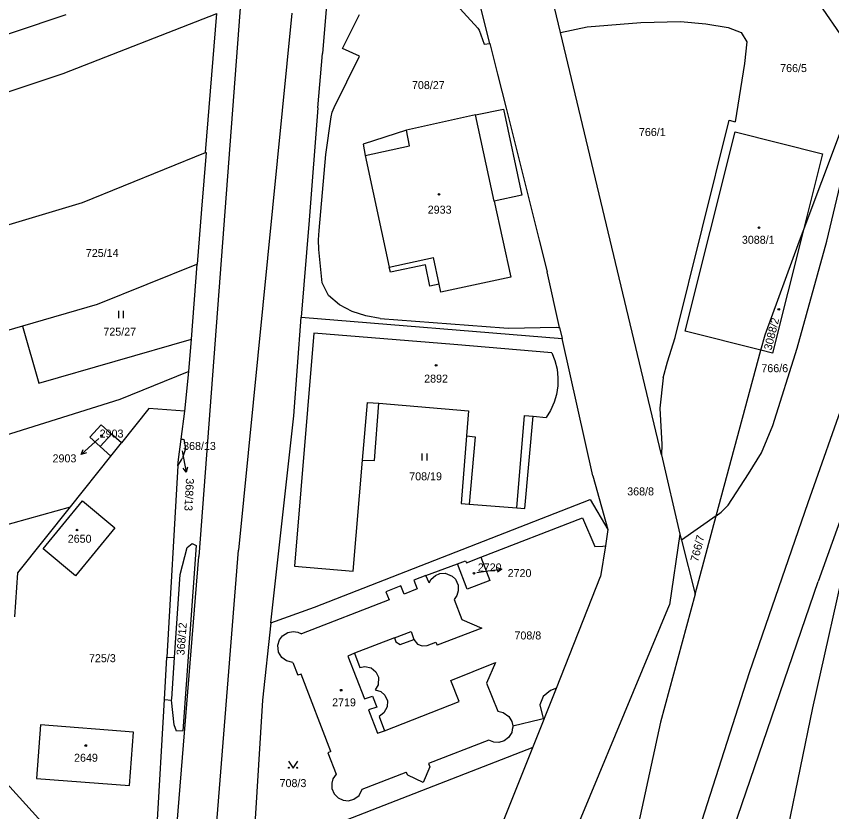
# Model space of a CAD drawing. Extents: x -735249 to -729401, y -1124843 to -1121828.
# Drawn here: x -733979.4 to -733806.2, y -1124088.8 to -1123919.8 of the extents above; entities that cross this region are included whole.
import ezdxf

# ---------------------------------------------------------------- set-up
doc = ezdxf.new("R2010")
doc.units = 0
for name, color, linetype in [('Vrstva 1', 7, 'Continuous'), ('Vrstva 10', 7, 'Continuous'), ('Vrstva 16', 7, 'Continuous'), ('Vrstva 18', 7, 'Continuous'), ('Vrstva 19', 7, 'Continuous'), ('Vrstva 25', 7, 'Continuous'), ('Vrstva 4', 7, 'Continuous')]:
    doc.layers.add(name, color=color, linetype=linetype)

msp = doc.modelspace()

# ---------------------------------------------------------------- linework, layer by layer
at = {"layer": 'Vrstva 1'}
for points in [[(-733912.75, -1123908.83), (-733914.3, -1123927.73)], [(-733863.76, -1123923.24), (-733865.87, -1123914.35)], [(-733887.42, -1123915.6), (-733881.32, -1123922.33)], [(-733809.47, -1123916.16), (-733803.03, -1123925.63)], [(-733878.79, -1123925.59), (-733880.97, -1123916.9)], [(-734013.77, -1123934.53), (-733968.75, -1123919.4)], [(-733969.42, -1123932), (-733936.73, -1123919.19)], [(-733939.2, -1123948.79), (-733936.73, -1123919.19)], [(-733910.1, -1123926.64), (-733906.49, -1123919.42)], [(-733858.11, -1123922.07), (-733846.71, -1123921.11)], [(-733846.71, -1123921.11), (-733838.28, -1123920.91)], [(-733838.28, -1123920.91), (-733832.9, -1123921.43)], [(-733832.9, -1123921.43), (-733828.15, -1123922.22)], [(-733881.32, -1123922.33), (-733881.06, -1123922.78)], [(-733881.06, -1123922.78), (-733879.95, -1123925.77)], [(-733863.76, -1123923.24), (-733858.11, -1123922.07)], [(-733842.34, -1124012.99), (-733863.76, -1123923.24)], [(-733828.15, -1123922.22), (-733825.39, -1123923.29)], [(-733825.39, -1123923.29), (-733824.2, -1123925.27)], [(-733824.2, -1123925.27), (-733824.66, -1123929.84)], [(-733906.44, -1123928.32), (-733910.1, -1123926.64)], [(-733879.95, -1123925.77), (-733878.79, -1123925.59)], [(-733878.79, -1123925.59), (-733877.14, -1123932.12)], [(-733915.3, -1123939.28), (-733914.3, -1123927.73)], [(-733911.85, -1123939.21), (-733906.44, -1123928.32)], [(-733824.66, -1123929.84), (-733826.66, -1123942.24)], [(-734013.98, -1123946.83), (-733969.42, -1123932)], [(-733877.14, -1123932.12), (-733875.32, -1123939.36)], [(-733812.24, -1123965.5), (-733800.53, -1123934.4)], [(-733915.3, -1123939.28), (-733917.18, -1123963.12)], [(-733912.49, -1123941.15), (-733912.23, -1123940.16)], [(-733912.23, -1123940.16), (-733911.85, -1123939.21)], [(-733881.81, -1123940.76), (-733896.5, -1123943.98)], [(-733881.81, -1123940.76), (-733875.88, -1123939.57)], [(-733875.88, -1123939.57), (-733871.94, -1123957.8)], [(-733875.32, -1123939.36), (-733868.28, -1123967.36)], [(-733913.62, -1123949.16), (-733912.49, -1123941.15)], [(-733839.43, -1123988.06), (-733827.91, -1123941.9)], [(-733827.91, -1123941.9), (-733826.66, -1123942.24)], [(-733896.5, -1123943.98), (-733905.71, -1123946.97)], [(-733837.27, -1123986.73), (-733826.69, -1123944.4)], [(-733826.69, -1123944.4), (-733808.13, -1123949.07)], [(-733905.71, -1123946.97), (-733905.26, -1123949.4)], [(-733965.3, -1123959.35), (-733939.2, -1123948.79)], [(-733939.05, -1123948.73), (-733940, -1123960.8)], [(-733939.2, -1123948.79), (-733939.05, -1123948.73)], [(-733915.05, -1123965.33), (-733913.62, -1123949.16)], [(-733905.26, -1123949.4), (-733900.13, -1123973.15)], [(-733808.13, -1123949.07), (-733812.24, -1123965.5)], [(-733807.16, -1123967.57), (-733802.91, -1123949.77)], [(-733871.94, -1123957.8), (-733877.86, -1123959.08)], [(-733983.04, -1123964.71), (-733965.3, -1123959.35)], [(-733877.86, -1123959.08), (-733874.34, -1123975.22)], [(-733940, -1123960.8), (-733940.92, -1123972.5)], [(-733917.18, -1123963.12), (-733918.87, -1123983.78)], [(-733915.17, -1123967.35), (-733915.05, -1123965.33)], [(-733812.24, -1123965.5), (-733818.72, -1123991.42)], [(-733813.01, -1123967.55), (-733812.24, -1123965.5)], [(-733915.11, -1123969.35), (-733915.17, -1123967.35)], [(-733868.28, -1123967.36), (-733866.58, -1123974.14)], [(-733820.31, -1123987.51), (-733813.01, -1123967.55)], [(-733813.46, -1123990.36), (-733807.16, -1123967.57)], [(-733914.36, -1123976.44), (-733915.11, -1123969.35)], [(-733941.09, -1123972.57), (-733962.16, -1123981.06)], [(-733942.17, -1123988.4), (-733940.92, -1123972.5)], [(-733940.92, -1123972.5), (-733941.09, -1123972.57)], [(-733899.84, -1123974.22), (-733900.13, -1123973.15)], [(-733892.45, -1123972.63), (-733899.84, -1123974.22)], [(-733891.53, -1123977.14), (-733892.45, -1123972.63)], [(-733874.34, -1123975.22), (-733889.15, -1123978.46)], [(-733863.97, -1123985.94), (-733866.58, -1123974.14)], [(-733913.05, -1123979.18), (-733914.36, -1123976.44)], [(-733889.52, -1123976.75), (-733891.53, -1123977.14)], [(-733889.15, -1123978.46), (-733889.52, -1123976.75)], [(-733910.7, -1123981.14), (-733913.05, -1123979.18)], [(-733962.16, -1123981.06), (-733978.07, -1123985.66)], [(-733907.99, -1123982.53), (-733910.7, -1123981.14)], [(-733920.43, -1124004.75), (-733918.87, -1123983.78)], [(-733918.87, -1123983.78), (-733863.44, -1123988.3)], [(-733905.11, -1123983.46), (-733907.99, -1123982.53)], [(-733902.1, -1123984.02), (-733905.11, -1123983.46)], [(-733902.1, -1123984.02), (-733875.82, -1123986.04)], [(-733978.07, -1123985.66), (-733984.91, -1123987.63)], [(-733978.07, -1123985.66), (-733974.57, -1123997.76)], [(-733874.77, -1123986.08), (-733864.7, -1123985.91)], [(-733864.7, -1123985.91), (-733864.16, -1123985.93)], [(-733864.16, -1123985.93), (-733863.97, -1123985.94)], [(-733916.16, -1123987.12), (-733920.26, -1124036.66)], [(-733886.44, -1123989.57), (-733916.16, -1123987.12)], [(-733875.82, -1123986.04), (-733874.77, -1123986.08)], [(-733863.97, -1123985.94), (-733863.44, -1123988.3)], [(-733821.22, -1123990.79), (-733837.27, -1123986.73)], [(-733821.22, -1123990.79), (-733820.31, -1123987.51)], [(-733974.57, -1123997.76), (-733942.17, -1123988.4)], [(-733942.71, -1123995.28), (-733942.17, -1123988.4)], [(-733856.9, -1124017.44), (-733863.44, -1123988.3)], [(-733841.05, -1123993.27), (-733839.43, -1123988.06)], [(-733790.51, -1123988.18), (-733809.03, -1124039.91)], [(-733865.57, -1123991.32), (-733886.44, -1123989.57)], [(-733830.69, -1124025.94), (-733821.22, -1123990.79)], [(-733818.72, -1123991.42), (-733821.22, -1123990.79)], [(-733818.64, -1124006.76), (-733813.46, -1123990.36)], [(-733865.57, -1123991.32), (-733864.94, -1123992.96)], [(-733864.94, -1123992.96), (-733864.5, -1123994.78)], [(-733841.92, -1123996.63), (-733841.05, -1123993.27)], [(-733957.3, -1124001.2), (-733943, -1123995.4)], [(-733943.57, -1124003.72), (-733942.71, -1123995.28)], [(-733943, -1123995.4), (-733942.71, -1123995.28)], [(-733864.5, -1123994.78), (-733864.31, -1123996.61)], [(-733864.31, -1123996.61), (-733864.35, -1123998.34)], [(-733841.92, -1123996.63), (-733842.63, -1124003.1)], [(-733864.35, -1123998.34), (-733864.63, -1124000.17)], [(-734004, -1124015.85), (-733957.3, -1124001.2)], [(-733864.63, -1124000.17), (-733865.11, -1124001.83)], [(-733951.18, -1124003.15), (-733957.02, -1124010.46)], [(-733943.57, -1124003.72), (-733951.18, -1124003.15)], [(-733903.28, -1124014.23), (-733902.34, -1124002.05)], [(-733902.34, -1124002.05), (-733883.27, -1124003.63)], [(-733865.11, -1124001.83), (-733865.9, -1124003.61)], [(-733842.63, -1124003.1), (-733842.2, -1124010.82)], [(-733944.36, -1124009.65), (-733943.57, -1124003.72)], [(-733925.29, -1124048.72), (-733920.43, -1124004.75)], [(-733883.27, -1124003.63), (-733883.71, -1124008.98)], [(-733871.34, -1124024.39), (-733869.59, -1124004.81)], [(-733869.59, -1124004.81), (-733866.77, -1124005.06)], [(-733865.9, -1124003.61), (-733866.77, -1124005.06)], [(-733961.36, -1124006.6), (-733963.74, -1124009.28)], [(-733959.13, -1124008.58), (-733961.36, -1124006.6)], [(-733821.09, -1124012.58), (-733818.64, -1124006.76)], [(-733963.74, -1124009.28), (-733961.51, -1124011.26)], [(-733957.02, -1124010.46), (-733959.13, -1124008.58)], [(-733944.93, -1124013.98), (-733944.36, -1124009.65)], [(-733944.36, -1124009.65), (-733943.99, -1124009.71)], [(-733943.99, -1124009.71), (-733943.77, -1124009.75)], [(-733943.77, -1124009.75), (-733943.45, -1124011.76)], [(-733883.71, -1124008.98), (-733884.89, -1124023.32)], [(-733961.51, -1124011.26), (-733959.25, -1124013.26)], [(-733959.25, -1124013.26), (-733957.02, -1124010.46)], [(-733943.45, -1124011.76), (-733944.07, -1124013.65)], [(-733842.2, -1124010.82), (-733842.34, -1124012.99)], [(-733967.87, -1124024.07), (-733959.25, -1124013.26)], [(-733944.3, -1124014.06), (-733944.07, -1124013.65)], [(-733842.34, -1124012.99), (-733838.38, -1124029.88)], [(-733823.8, -1124017.07), (-733821.09, -1124012.58)], [(-733945.01, -1124015.33), (-733947.36, -1124055.99)], [(-733945.01, -1124015.33), (-733944.93, -1124013.98)], [(-733945.01, -1124015.33), (-733944.3, -1124014.06)], [(-733907.78, -1124037.72), (-733905.79, -1124014.14)], [(-733905.79, -1124014.14), (-733903.28, -1124014.23)], [(-733828.14, -1124023.67), (-733823.8, -1124017.07)], [(-733856.9, -1124017.44), (-733853.67, -1124028.88)], [(-733973.62, -1124033.01), (-733965.33, -1124022.81)], [(-733965.33, -1124022.81), (-733958.4, -1124028.54)], [(-733916.04, -1124045.35), (-733857.47, -1124022.51)], [(-733884.89, -1124023.32), (-733883.13, -1124023.46)], [(-733883.13, -1124023.46), (-733873.05, -1124024.27)], [(-733857.47, -1124022.51), (-733853.67, -1124028.88)], [(-733829.65, -1124025.2), (-733828.14, -1124023.67)], [(-734004.42, -1124034.28), (-733967.87, -1124024.07)], [(-733979.03, -1124038.05), (-733967.87, -1124024.07)], [(-733873.05, -1124024.27), (-733871.34, -1124024.39)], [(-733830.69, -1124025.94), (-733829.65, -1124025.2)], [(-733880.7, -1124034.78), (-733859.09, -1124026.37)], [(-733859.09, -1124026.37), (-733856.47, -1124032.48)], [(-733830.69, -1124025.94), (-733838.06, -1124031.15)], [(-733835.14, -1124042.62), (-733830.69, -1124025.94)], [(-733958.4, -1124028.54), (-733966.79, -1124038.7)], [(-733853.67, -1124028.88), (-733854.23, -1124032.38)], [(-733838.38, -1124029.88), (-733840.62, -1124044.86)], [(-733838.38, -1124029.88), (-733838.06, -1124031.15)], [(-733944.53, -1124038.44), (-733943.07, -1124032.7)], [(-733941.13, -1124032.24), (-733943.98, -1124071.63)], [(-733943.07, -1124032.7), (-733942.01, -1124031.87)], [(-733942.01, -1124031.87), (-733941.13, -1124032.24)], [(-733856.47, -1124032.48), (-733854.79, -1124032.41)], [(-733854.23, -1124032.38), (-733855.26, -1124038.84)], [(-733854.79, -1124032.41), (-733854.23, -1124032.38)], [(-733838.06, -1124031.15), (-733835.14, -1124042.62)], [(-733802.48, -1124032.38), (-733810.2, -1124066.78)], [(-733966.79, -1124038.7), (-733973.62, -1124033.01)], [(-733892.33, -1124038.64), (-733885.64, -1124036.15)], [(-733885.64, -1124036.15), (-733883.91, -1124035.5)], [(-733883.56, -1124041.57), (-733885.64, -1124036.15)], [(-733883.91, -1124035.5), (-733883.74, -1124035.96)], [(-733883.74, -1124035.96), (-733880.7, -1124034.78)], [(-733880.7, -1124034.78), (-733878.79, -1124039.72)], [(-733920.26, -1124036.66), (-733907.78, -1124037.72)], [(-733979.68, -1124047.46), (-733979.03, -1124038.05)], [(-733945.72, -1124056.11), (-733944.53, -1124038.44)], [(-733892.33, -1124038.64), (-733894.92, -1124039.61)], [(-733894.92, -1124039.61), (-733894.18, -1124041.5)], [(-733891.68, -1124040.19), (-733892.33, -1124038.64)], [(-733891.68, -1124040.19), (-733891.22, -1124039.42)], [(-733891.22, -1124039.42), (-733890.34, -1124038.64)], [(-733890.34, -1124038.64), (-733889.4, -1124038.25)], [(-733889.4, -1124038.25), (-733888.25, -1124038.18)], [(-733888.25, -1124038.18), (-733886.75, -1124038.79)], [(-733886.75, -1124038.79), (-733886.05, -1124039.46)], [(-733886.05, -1124039.46), (-733885.49, -1124040.71)], [(-733864.61, -1124062.6), (-733855.26, -1124038.84)], [(-733897.68, -1124040.84), (-733900.85, -1124042.1)], [(-733896.98, -1124042.59), (-733897.68, -1124040.84)], [(-733885.49, -1124040.71), (-733885.47, -1124041.92)], [(-733878.79, -1124039.72), (-733883.56, -1124041.57)], [(-733827.03, -1124092.5), (-733809.03, -1124039.91)], [(-733900.85, -1124042.1), (-733900.17, -1124043.84)], [(-733894.18, -1124041.5), (-733896.98, -1124042.59)], [(-733885.79, -1124042.91), (-733886.38, -1124043.72)], [(-733885.47, -1124041.92), (-733885.79, -1124042.91)], [(-733835.14, -1124042.62), (-733842.5, -1124069.84)], [(-733900.17, -1124043.84), (-733918.74, -1124051.07)], [(-733886.38, -1124043.72), (-733884.73, -1124047.97)], [(-733925.29, -1124048.72), (-733916.04, -1124045.35)], [(-733867.03, -1124108.5), (-733840.62, -1124044.86)], [(-733884.73, -1124047.97), (-733880.47, -1124049.85)], [(-733925.29, -1124048.72), (-733927.05, -1124065.16)], [(-733880.47, -1124049.85), (-733889.95, -1124053.48)], [(-733923.48, -1124052.32), (-733922.82, -1124051.46)], [(-733922.82, -1124051.46), (-733921.68, -1124050.75)], [(-733921.68, -1124050.75), (-733920.56, -1124050.54)], [(-733920.56, -1124050.54), (-733919.57, -1124050.68)], [(-733919.57, -1124050.68), (-733918.74, -1124051.07)], [(-733923.82, -1124053.44), (-733923.48, -1124052.32)], [(-733923.65, -1124054.95), (-733923.82, -1124053.44)], [(-733899.05, -1124051.9), (-733907.54, -1124055.16)], [(-733899.05, -1124051.9), (-733898.71, -1124052.78)], [(-733898.71, -1124052.78), (-733897.85, -1124053.34)], [(-733897.85, -1124053.34), (-733894.88, -1124052.27)], [(-733894.88, -1124052.27), (-733894.13, -1124053.25)], [(-733894.13, -1124053.25), (-733893.16, -1124053.63)], [(-733892.11, -1124053.51), (-733890.23, -1124052.79)], [(-733890.23, -1124052.79), (-733889.95, -1124053.48)], [(-733922.97, -1124056.07), (-733923.65, -1124054.95)], [(-733907.54, -1124055.16), (-733906.39, -1124058.19)], [(-733893.16, -1124053.63), (-733892.11, -1124053.51)], [(-733947.88, -1124065.01), (-733947.36, -1124055.99)], [(-733947.25, -1124056), (-733947.36, -1124055.99)], [(-733947.25, -1124056), (-733945.72, -1124056.11)], [(-733921.97, -1124056.79), (-733922.97, -1124056.07)], [(-733920.63, -1124057.13), (-733921.97, -1124056.79)], [(-733920.63, -1124057.13), (-733919.55, -1124059.85)], [(-733906.39, -1124058.19), (-733905.3, -1124057.96)], [(-733905.3, -1124057.96), (-733904, -1124058.25)], [(-733904, -1124058.25), (-733902.97, -1124059.12)], [(-733887.08, -1124060.98), (-733877.54, -1124057.15)], [(-733877.54, -1124057.15), (-733879.47, -1124061.52)], [(-733918.88, -1124059.62), (-733919.55, -1124059.85)], [(-733912.52, -1124076.06), (-733918.88, -1124059.62)], [(-733902.97, -1124059.12), (-733902.45, -1124060.28)], [(-733902.45, -1124060.28), (-733902.51, -1124061.91)], [(-733902.51, -1124061.91), (-733903.13, -1124062.93)], [(-733885.3, -1124065.41), (-733887.08, -1124060.98)], [(-733879.47, -1124061.52), (-733877.05, -1124067.48)], [(-733903.13, -1124062.93), (-733901.93, -1124063.31)], [(-733901.93, -1124063.31), (-733901.06, -1124064.1)], [(-733869.61, -1124075.2), (-733864.61, -1124062.6)], [(-733865.89, -1124063.07), (-733867.46, -1124064.33)], [(-733864.61, -1124062.6), (-733865.89, -1124063.07)], [(-733949.49, -1124093.06), (-733947.88, -1124065.01)], [(-733947.88, -1124065.01), (-733946.37, -1124065.13)], [(-733945.85, -1124070.36), (-733946.37, -1124065.13)], [(-733927.05, -1124065.16), (-733929.13, -1124098.33)], [(-733901.18, -1124071.67), (-733885.3, -1124065.41)], [(-733901.06, -1124064.1), (-733900.51, -1124065.27)], [(-733900.51, -1124065.27), (-733900.57, -1124066.54)], [(-733867.46, -1124064.33), (-733868.16, -1124066.11)], [(-733900.57, -1124066.54), (-733901.27, -1124067.83)], [(-733868.16, -1124066.11), (-733867.42, -1124069.04)], [(-733810.2, -1124066.78), (-733815.44, -1124092.27)], [(-733901.27, -1124067.83), (-733902.29, -1124068.58)], [(-733902.29, -1124068.58), (-733901.18, -1124071.67)], [(-733877.05, -1124067.48), (-733875.95, -1124067.78)], [(-733875.95, -1124067.78), (-733874.76, -1124068.63)], [(-733874.76, -1124068.63), (-733874.13, -1124069.67)], [(-733868.02, -1124069.18), (-733867.42, -1124069.04)], [(-733974.19, -1124070.38), (-733975.05, -1124081.76)], [(-733954.48, -1124071.91), (-733974.19, -1124070.38)], [(-733945.3, -1124071.7), (-733945.85, -1124070.36)], [(-733874.13, -1124069.67), (-733873.91, -1124070.6)], [(-733873.91, -1124070.6), (-733868.02, -1124069.18)], [(-733873.91, -1124070.6), (-733873.91, -1124070.87)], [(-733842.5, -1124069.84), (-733850.42, -1124106.34)], [(-733955.32, -1124083.26), (-733954.48, -1124071.91)], [(-733943.98, -1124071.63), (-733945.3, -1124071.7)], [(-733874.13, -1124071.98), (-733874.78, -1124073.08)], [(-733874.03, -1124071.35), (-733874.13, -1124071.98)], [(-733873.91, -1124070.87), (-733874.03, -1124071.35)], [(-733879.01, -1124073.61), (-733891.78, -1124078.59)], [(-733877.9, -1124074.05), (-733879.01, -1124073.61)], [(-733876.85, -1124074.12), (-733877.9, -1124074.05)], [(-733875.75, -1124073.81), (-733876.85, -1124074.12)], [(-733874.78, -1124073.08), (-733875.75, -1124073.81)], [(-733869.61, -1124075.2), (-733929.13, -1124098.33)], [(-733870.18, -1124076.62), (-733869.61, -1124075.2)], [(-733912.52, -1124076.06), (-733913.17, -1124076.31)], [(-733913.17, -1124076.31), (-733911.41, -1124080.86)], [(-733882.76, -1124108), (-733870.18, -1124076.62)], [(-733891.48, -1124079.29), (-733892.92, -1124082.65)], [(-733891.78, -1124078.59), (-733891.48, -1124079.29)], [(-733911.41, -1124080.86), (-733912.11, -1124081.83)], [(-733905.87, -1124084.07), (-733896.52, -1124080.42)], [(-733896.21, -1124081.11), (-733896.52, -1124080.42)], [(-733892.92, -1124082.65), (-733896.21, -1124081.11)], [(-733982.06, -1124082.04), (-733965.15, -1124100.8)], [(-733975.05, -1124081.76), (-733955.32, -1124083.26)], [(-733912.11, -1124081.83), (-733912.35, -1124082.78)], [(-733912.35, -1124082.78), (-733912.31, -1124083.95)], [(-733912.31, -1124083.95), (-733911.85, -1124085.03)], [(-733906.56, -1124085.4), (-733905.87, -1124084.07)], [(-733911.85, -1124085.03), (-733911, -1124085.93)], [(-733911, -1124085.93), (-733909.91, -1124086.42)], [(-733908.79, -1124086.54), (-733907.64, -1124086.21)], [(-733907.64, -1124086.21), (-733906.56, -1124085.4)], [(-733909.91, -1124086.42), (-733908.79, -1124086.54)]]:
    msp.add_lwpolyline(points, dxfattribs=at)
at = {"layer": 'Vrstva 10'}
for points in [[(-733803.1, -1124000.15), (-733811.25, -1124023.18)], [(-733811.25, -1124023.18), (-733823.65, -1124059.33)], [(-733823.65, -1124059.33), (-733836.13, -1124098.25)]]:
    msp.add_lwpolyline(points, dxfattribs=at)
at = {"layer": 'Vrstva 16'}
for points in [[(-733961.85, -1124009.54), (-733963.33, -1124010.89)], [(-733944.12, -1124012.17), (-733943.82, -1124013.75)], [(-733881.53, -1124037.98), (-733879.17, -1124037.67)]]:
    msp.add_lwpolyline(points, dxfattribs=at)
at = {"layer": 'Vrstva 25'}
for points in [[(-733957.597, -1123983.935), (-733957.597, -1123982.435)], [(-733956.563, -1123983.935), (-733956.563, -1123982.435)], [(-733963.33, -1124010.89), (-733965.548, -1124012.909)], [(-733964.472, -1124012.605), (-733965.548, -1124012.909), (-733965.145, -1124011.866)], [(-733893.147, -1124014.205), (-733893.147, -1124012.705)], [(-733892.113, -1124014.205), (-733892.113, -1124012.705)], [(-733943.82, -1124013.75), (-733943.269, -1124016.698)], [(-733942.961, -1124015.623), (-733943.269, -1124016.698), (-733943.943, -1124015.807)], [(-733879.17, -1124037.67), (-733876.195, -1124037.289)], [(-733877.25, -1124036.92), (-733876.195, -1124037.289), (-733877.123, -1124037.911)], [(-733921.57, -1124078.09), (-733920.57, -1124079.59), (-733919.57, -1124078.09)]]:
    msp.add_lwpolyline(points, dxfattribs=at)
for centre, radius in [((-733889.56, -1123957.66), 0.175), ((-733821.59, -1123964.74), 0.175), ((-733817.39, -1123982.08), 0.174), ((-733890.18, -1123993.97), 0.175), ((-733961.25, -1124008.95), 0.175), ((-733966.46, -1124028.99), 0.175), ((-733882.15, -1124038.17), 0.175), ((-733910.35, -1124063.02), 0.175), ((-733964.6, -1124074.78), 0.175), ((-733921.47, -1124079.49), 0.1), ((-733919.67, -1124079.49), 0.1)]:
    msp.add_circle(centre, radius, dxfattribs=at)
at = {"layer": 'Vrstva 4'}
for points in [[(-733922.91, -1123799.57), (-733940.57, -1124034.64)], [(-733920.82, -1123919.12), (-733932.14, -1124033.28)], [(-733877.86, -1123959.08), (-733881.81, -1123940.76)], [(-733895.8, -1123947.36), (-733896.5, -1123943.98)], [(-733905.26, -1123949.4), (-733895.8, -1123947.36)], [(-733900.13, -1123973.15), (-733890.74, -1123971.07)], [(-733889.52, -1123976.75), (-733890.74, -1123971.07)], [(-733905.79, -1124014.14), (-733904.79, -1124001.89)], [(-733904.79, -1124001.89), (-733902.34, -1124002.05)], [(-733873.05, -1124024.27), (-733871.38, -1124004.66)], [(-733871.38, -1124004.66), (-733869.59, -1124004.81)], [(-733961.51, -1124011.26), (-733959.13, -1124008.58)], [(-733883.71, -1124008.98), (-733881.91, -1124009.15)], [(-733881.91, -1124009.15), (-733883.13, -1124023.46)], [(-733942.95, -1124168.38), (-733932.14, -1124033.28)], [(-733946.62, -1124108.68), (-733940.57, -1124034.64)], [(-733899.05, -1124051.9), (-733895.5, -1124050.52)], [(-733895.5, -1124050.52), (-733894.88, -1124052.27)], [(-733907.54, -1124055.16), (-733908.95, -1124055.76)], [(-733946.31, -1124064.87), (-733945.72, -1124056.11)], [(-733908.95, -1124055.76), (-733905.42, -1124064.89)], [(-733946.37, -1124065.13), (-733946.31, -1124064.87)], [(-733905.42, -1124064.89), (-733903.7, -1124064.27)], [(-733903.7, -1124064.27), (-733902.79, -1124066.63)], [(-733902.79, -1124066.63), (-733904.52, -1124067.21)], [(-733904.52, -1124067.21), (-733902.61, -1124072.13)], [(-733902.61, -1124072.13), (-733901.18, -1124071.67)]]:
    msp.add_lwpolyline(points, dxfattribs=at)

# ---------------------------------------------------------------- texts
at = {"layer": 'Vrstva 16'}
for s, p in [('2903', (-733971.656, -1124014.61)), ('2720', (-733874.99, -1124038.99))]:
    msp.add_text(s, height=1.7, dxfattribs=at).set_placement(p)
msp.add_text('368/13', height=1.7, rotation=267.10213, dxfattribs=at).set_placement((-733943.301, -1124017.959))
at = {"layer": 'Vrstva 18'}
for s, p in [('766/5', (-733817.1, -1123931.67)), ('708/27', (-733895.31, -1123935.28)), ('766/1', (-733847.1, -1123945.26)), ('725/14', (-733964.59, -1123970.96)), ('725/27', (-733960.86, -1123987.69)), ('766/6', (-733821.09, -1123995.45)), ('368/13', (-733943.92, -1124011.97)), ('708/19', (-733895.89, -1124018.42)), ('368/8', (-733849.59, -1124021.63)), ('708/8', (-733873.54, -1124052.24)), ('725/3', (-733963.92, -1124057.07)), ('708/3', (-733923.43, -1124083.62))]:
    msp.add_text(s, height=1.7, dxfattribs=at).set_placement(p)
for s, rotation, p in [('766/7', 75.9006, (-733834.545, -1124035.848)), ('368/12', 85.70068, (-733943.654, -1124055.656))]:
    msp.add_text(s, height=1.7, rotation=rotation, dxfattribs=at).set_placement(p)
at = {"layer": 'Vrstva 19'}
for s, p in [('2933', (-733891.96, -1123961.76)), ('3088/1', (-733825.23, -1123968.16)), ('2892', (-733892.72, -1123997.66)), ('2903', (-733961.65, -1124009.34)), ('2650', (-733968.43, -1124031.69)), ('2720', (-733881.33, -1124037.78)), ('2719', (-733912.27, -1124066.46)), ('2649', (-733967.09, -1124078.23))]:
    msp.add_text(s, height=1.7, dxfattribs=at).set_placement(p)
msp.add_text('3088/2', height=1.7, rotation=76.10061, dxfattribs=at).set_placement((-733818.956, -1123990.888))

doc.saveas('drawing.dxf')
